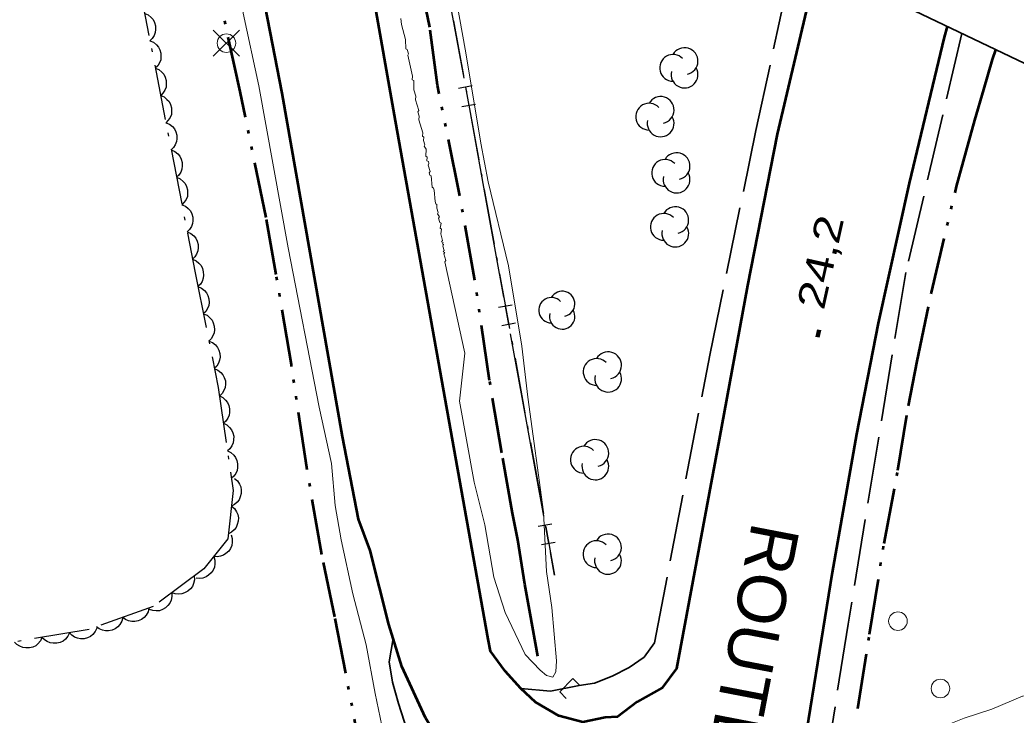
# Model space of a CAD drawing. Extents: x 356765 to 358572, y 5103174 to 5104650.
# Drawn here: x 358072 to 358125.7, y 5104132.6 to 5104170.1 of the extents above; entities that cross this region are included whole.
import ezdxf

# ---------------------------------------------------------------- set-up
doc = ezdxf.new("R2010")
doc.units = 0
doc.header["$LTSCALE"] = 0.6
for name, pattern in [('DASH_DOUBLE_DOT', [9.2, 5, -1.2, 0.3, -1.2, 0.3, -1.2]), ('DOT_DASHED', [7.7, 5, -1.2, 0.3, -1.2]), ('LONG_DASHED', [7.5, 6, -1.5]), ('MEDIUM_DASHED', [4.5, 3, -1.5])]:
    doc.linetypes.add(name, pattern=pattern)
for name, color, linetype, lineweight in [('2', 7, 'Continuous', 13), ('21', 7, 'Continuous', 53), ('26', 7, 'Continuous', 35), ('3', 7, 'Continuous', 140), ('36', 7, 'Continuous', 13), ('37', 7, 'Continuous', 13), ('4', 7, 'Continuous', 90), ('44', 7, 'Continuous', 25), ('52', 7, 'Continuous', 13), ('60', 7, 'Continuous', 13)]:
    doc.layers.add(name, color=color, linetype=linetype, lineweight=lineweight)

msp = doc.modelspace()

# ---------------------------------------------------------------- linework, layer by layer
at = {"layer": '2'}
for points in [[(358080.86, 5104189.18), (358080.87, 5104189.12), (358081.63, 5104184.86), (358082.06, 5104181.78), (358082.56, 5104178.65), (358083.37, 5104174.66), (358084.05, 5104170.45), (358084.9, 5104166.53), (358086.48, 5104157.79), (358088.15, 5104149.21), (358088.81, 5104146.18), (358089.01, 5104143.91), (358089.34, 5104142.06), (358089.97, 5104139.15), (358090.69, 5104136.4), (358091.17, 5104133.77), (358091.89, 5104130.32)], [(358093.81, 5104163.27), (358093.92, 5104163.11), (358093.9, 5104162.73), (358093.97, 5104162.68), (358093.96, 5104162.49), (358094.04, 5104162.45), (358094.07, 5104162.34), (358094.03, 5104162.26), (358094.13, 5104161.91), (358094.08, 5104161.84), (358094.12, 5104161.72), (358094.19, 5104161.68), (358094.24, 5104161.06), (358094.32, 5104161.02), (358094.35, 5104160.9), (358094.4, 5104160.29), (358094.43, 5104160.17), (358094.5, 5104160.13), (358094.49, 5104159.94), (358094.56, 5104159.7), (358094.52, 5104159.63), (358094.63, 5104159.47), (358094.58, 5104159.4), (358094.65, 5104159.16), (358094.72, 5104159.12), (358094.67, 5104158.86), (358094.75, 5104158.81), (358094.7, 5104158.55), (358094.79, 5104158.2), (358094.75, 5104158.12), (358094.83, 5104158.08), (358094.79, 5104158.01), (358094.86, 5104157.97), (358094.82, 5104157.89), (358094.88, 5104157.66), (358094.84, 5104157.58), (358094.92, 5104157.54), (358094.87, 5104157.47), (358094.97, 5104157.12), (358094.93, 5104157.04), (358096, 5104152.12), (358095.72, 5104149.53), (358096.51, 5104145.16), (358097.09, 5104142.87), (358097.57, 5104140.05), (358098.18, 5104138.14), (358099.26, 5104135.87), (358100.07, 5104135.03), (358100.4, 5104134.75), (358100.74, 5104134.65), (358100.91, 5104134.95), (358100.94, 5104135.53), (358100.7, 5104138.41), (358100.4, 5104140.35), (358100.25, 5104143.57), (358099.4, 5104149.75), (358099.07, 5104152.49), (358098.35, 5104156.82), (358097.26, 5104161.35), (358096.86, 5104163.44), (358096.06, 5104168.31), (358094.81, 5104175.2)], [(358092.56, 5104170.15), (358092.58, 5104169.84), (358092.81, 5104169.03), (358092.83, 5104168.53), (358092.9, 5104168.49), (358092.97, 5104168.25), (358092.93, 5104168.18), (358093.18, 5104167.05), (358093.17, 5104166.86), (358093.25, 5104166.82), (358093.26, 5104166.32), (358093.36, 5104165.97), (358093.35, 5104165.78), (358093.52, 5104165.2), (358093.47, 5104165.12), (358093.54, 5104164.89), (358093.53, 5104164.7), (358093.73, 5104164), (358093.72, 5104163.81), (358093.79, 5104163.77), (358093.78, 5104163.58), (358093.85, 5104163.34), (358093.81, 5104163.27)]]:
    msp.add_lwpolyline(points, dxfattribs=at)
at = {"layer": '21'}
for points in [[(358090.27, 5104143.17), (358089.41, 5104147.63), (358086.16, 5104166.13), (358082.52, 5104184.8), (358081.74, 5104189.01)], [(358115, 5104173.09), (358115, 5104173.08), (358112.85, 5104163.92), (358111.24, 5104155.76), (358109.71, 5104147.46), (358107.42, 5104135.13), (358106.65, 5104134.09), (358105.3, 5104133.33), (358104.23, 5104132.51), (358103.57, 5104132.48), (358102.37, 5104132.23), (358101.07, 5104132.57), (358099.81, 5104133.3), (358099.02, 5104134.04), (358098.17, 5104134.98), (358097.38, 5104136.05), (358097.26, 5104136.71), (358092.26, 5104164.65), (358088.55, 5104185.75)], [(358122.02, 5104169.73), (358122.02, 5104169.72), (358121.86, 5104169.16), (358119.97, 5104161.28), (358118.3, 5104153.74), (358117.13, 5104147.76), (358115.82, 5104140.3), (358114.42, 5104131.75), (358113.17, 5104123.88), (358112.29, 5104114.59), (358111.74, 5104106.61), (358111.42, 5104098.84), (358111.56, 5104089.84), (358112.18, 5104082.32)], [(358104.55, 5104084.53), (358104.37, 5104087.87), (358103.94, 5104095.67), (358103.99, 5104099.77), (358104, 5104103.29), (358104.13, 5104106.66), (358104.08, 5104107.97), (358103.97, 5104109.01), (358103.53, 5104112.54), (358103.42, 5104113.58), (358102.64, 5104116.56), (358101.96, 5104118.32), (358101.61, 5104119.1), (358099.71, 5104122.9), (358098.98, 5104124.39), (358098.4, 5104125.3), (358096.53, 5104128.05), (358093.89, 5104132.46), (358092.6, 5104135.24), (358092.13, 5104136.74), (358091.9, 5104137.5), (358090.9, 5104141.49), (358090.27, 5104143.17)]]:
    msp.add_lwpolyline(points, dxfattribs=at)
at = {"layer": '21', "linetype": 'LONG_DASHED', "lineweight": 35}
for points in [[(358099.02, 5104134.04), (358100.63, 5104133.91), (358102.16, 5104134.2), (358102.99, 5104134.34), (358103.94, 5104134.71), (358104.86, 5104135.18), (358105.67, 5104135.74), (358106.23, 5104136.51), (358109.21, 5104152.01), (358111.7, 5104164.12), (358113.77, 5104173.68)], [(358122.81, 5104169.34), (358119.78, 5104156.47), (358116.67, 5104137.51), (358115.72, 5104131.5)], [(358102.43, 5104078.97), (358101.63, 5104087.04), (358101.2, 5104092.38), (358101.32, 5104099.58), (358101.54, 5104103.29), (358101.74, 5104105.92), (358101.98, 5104109.13), (358101.87, 5104110.86), (358101.83, 5104112.55), (358101.65, 5104114.32), (358101.03, 5104116.73), (358099.13, 5104121.22), (358098.65, 5104122.27), (358097.74, 5104123.46), (358095.82, 5104126.14), (358094.82, 5104127.68), (358093.3, 5104130.58), (358092.9, 5104131.79), (358092.43, 5104133.23), (358092.1, 5104134.39), (358091.92, 5104135.48), (358092.13, 5104136.74)]]:
    msp.add_lwpolyline(points, dxfattribs=at)
at = {"layer": '26'}
for p, q in [((358101.12, 5104133.87), (358101.83, 5104134.58)), ((358101.83, 5104134.58), (358102.18, 5104134.23)), ((358101.12, 5104133.87), (358101.47, 5104133.51))]:
    msp.add_line(p, q, dxfattribs=at)
at = {"layer": '3'}
msp.add_line((358115.03, 5104152.99), (358115.12, 5104153.38), dxfattribs=at)
at = {"layer": '36'}
for p, q in [((358083.85, 5104168.12), (358082.44, 5104169.53)), ((358082.44, 5104168.12), (358083.85, 5104169.53))]:
    msp.add_line(p, q, dxfattribs=at)
for centre in [(358083.1468, 5104168.8274), (358119.3585, 5104137.6757), (358121.6499, 5104134.0464)]:
    msp.add_circle(centre, 0.5, dxfattribs=at)
at = {"layer": '37', "linetype": 'DOT_DASHED', "lineweight": 25}
msp.add_line((358092.91, 5104183.67), (358100.84, 5104140.16), dxfattribs=at)
at = {"layer": '37', "lineweight": 25}
for p, q in [((358095.04, 5104171.86), (358095.94, 5104166.95)), ((358096.39, 5104166.52), (358095.66, 5104166.38)), ((358096.03, 5104166.45), (358096.21, 5104165.47)), ((358096.57, 5104165.53), (358095.84, 5104165.4)), ((358096.3, 5104164.98), (358097.19, 5104160.06)), ((358097.19, 5104160.06), (358098.09, 5104155.14)), ((358098.55, 5104154.71), (358097.81, 5104154.58)), ((358098.18, 5104154.65), (358098.36, 5104153.66)), ((358098.73, 5104153.73), (358097.99, 5104153.59)), ((358098.45, 5104153.17), (358099.34, 5104148.25)), ((358099.34, 5104148.25), (358100.24, 5104143.33)), ((358100.7, 5104142.91), (358099.96, 5104142.77)), ((358100.33, 5104142.84), (358100.51, 5104141.86)), ((358100.88, 5104141.92), (358100.14, 5104141.79)), ((358100.6, 5104141.37), (358100.82, 5104140.16))]:
    msp.add_line(p, q, dxfattribs=at)
at = {"layer": '4', "linetype": 'DASH_DOUBLE_DOT', "lineweight": 53}
for points in [[(358096.25, 5104101.22), (358096.06, 5104102.24), (358095.3, 5104106.27), (358093.73, 5104115.73), (358092.83, 5104119.82), (358091.52, 5104125.8), (358090.62, 5104129.45), (358089, 5104137.91), (358088.29, 5104141.27), (358087.48, 5104145.95), (358086.65, 5104151.5), (358085.83, 5104156.36), (358085.29, 5104159.44), (358083.88, 5104166.22), (358082.75, 5104171.47), (358082.08, 5104175.18), (358081.43, 5104178.49), (358080.12, 5104185.96), (358079.44, 5104190.1)], [(358099.94, 5104135.79), (358099.52, 5104138.09), (358099.23, 5104139.67), (358098.86, 5104142.06), (358098.58, 5104143.5), (358098, 5104146.74), (358097.34, 5104150.64), (358096.55, 5104156.05), (358095.71, 5104160.69), (358094.53, 5104166.56), (358094.12, 5104169.69), (358093.83, 5104171.08), (358093.19, 5104174.68), (358092.35, 5104179.92), (358091.8, 5104182.9), (358091.64, 5104184.26)], [(358117.19, 5104132.96), (358117.83, 5104136.98), (358118.61, 5104141.86), (358119.36, 5104145.81), (358119.93, 5104149.28), (358120.4, 5104151.68), (358121.16, 5104155.39), (358122.52, 5104161.1), (358123.03, 5104162.98), (358123.5, 5104164.68), (358123.99, 5104166.33), (358124.46, 5104167.94), (358124.63, 5104168.46)]]:
    msp.add_lwpolyline(points, dxfattribs=at)
at = {"layer": '44', "linetype": 'DOT_DASHED'}
msp.add_lwpolyline([(358072.29, 5104193.51), (358073.26, 5104190.87), (358074.88, 5104186.04), (358077.51, 5104176.72), (358081.46, 5104156.45), (358082.7, 5104150.27), (358083.51, 5104144.71), (358083.23, 5104142.12), (358081.92, 5104140.49), (358079.2, 5104138.46), (358075.75, 5104137.23), (358071.4, 5104136.5)], dxfattribs=at)
at = {"layer": '44'}
for points in [[(358078.74, 5104170.43), (358078.93, 5104170.35), (358079.08, 5104170.22), (358079.2, 5104170.1), (358079.27, 5104169.94), (358079.32, 5104169.76), (358079.33, 5104169.57), (358079.31, 5104169.41), (358079.25, 5104169.24), (358079.15, 5104169.08), (358079.02, 5104168.96)], [(358079.02, 5104168.96), (358079.21, 5104168.88), (358079.37, 5104168.74), (358079.48, 5104168.62), (358079.56, 5104168.46), (358079.61, 5104168.29), (358079.61, 5104168.1), (358079.6, 5104167.93), (358079.53, 5104167.77), (358079.44, 5104167.61), (358079.31, 5104167.48)], [(358079.31, 5104167.48), (358079.5, 5104167.4), (358079.66, 5104167.27), (358079.77, 5104167.15), (358079.85, 5104166.99), (358079.9, 5104166.81), (358079.9, 5104166.62), (358079.89, 5104166.46), (358079.82, 5104166.3), (358079.72, 5104166.14), (358079.6, 5104166.01)], [(358079.6, 5104166.01), (358079.79, 5104165.93), (358079.94, 5104165.8), (358080.06, 5104165.68), (358080.13, 5104165.52), (358080.18, 5104165.34), (358080.19, 5104165.15), (358080.18, 5104164.99), (358080.11, 5104164.83), (358080.01, 5104164.67), (358079.88, 5104164.54)], [(358079.88, 5104164.54), (358080.08, 5104164.46), (358080.23, 5104164.33), (358080.34, 5104164.21), (358080.42, 5104164.05), (358080.47, 5104163.87), (358080.48, 5104163.68), (358080.46, 5104163.52), (358080.39, 5104163.35), (358080.3, 5104163.2), (358080.17, 5104163.07)], [(358080.17, 5104163.07), (358080.36, 5104162.99), (358080.52, 5104162.86), (358080.63, 5104162.73), (358080.71, 5104162.58), (358080.76, 5104162.4), (358080.76, 5104162.21), (358080.75, 5104162.04), (358080.68, 5104161.88), (358080.58, 5104161.72), (358080.46, 5104161.6)], [(358080.46, 5104161.6), (358080.65, 5104161.51), (358080.81, 5104161.38), (358080.92, 5104161.26), (358080.99, 5104161.1), (358081.04, 5104160.93), (358081.05, 5104160.73), (358081.04, 5104160.57), (358080.97, 5104160.41), (358080.87, 5104160.25), (358080.74, 5104160.12)], [(358080.74, 5104160.12), (358080.94, 5104160.04), (358081.09, 5104159.91), (358081.2, 5104159.79), (358081.28, 5104159.63), (358081.33, 5104159.45), (358081.34, 5104159.26), (358081.32, 5104159.1), (358081.26, 5104158.94), (358081.16, 5104158.78), (358081.03, 5104158.65)], [(358081.03, 5104158.65), (358081.22, 5104158.57), (358081.38, 5104158.44), (358081.49, 5104158.32), (358081.57, 5104158.16), (358081.62, 5104157.98), (358081.62, 5104157.79), (358081.61, 5104157.63), (358081.54, 5104157.46), (358081.44, 5104157.31), (358081.32, 5104157.18)], [(358081.31, 5104157.18), (358081.51, 5104157.1), (358081.66, 5104156.97), (358081.78, 5104156.85), (358081.85, 5104156.69), (358081.9, 5104156.51), (358081.91, 5104156.32), (358081.9, 5104156.16), (358081.83, 5104155.99), (358081.74, 5104155.84), (358081.61, 5104155.71)], [(358081.61, 5104155.71), (358081.8, 5104155.63), (358081.96, 5104155.5), (358082.07, 5104155.38), (358082.15, 5104155.22), (358082.2, 5104155.04), (358082.21, 5104154.85), (358082.19, 5104154.69), (358082.13, 5104154.52), (358082.03, 5104154.36), (358081.9, 5104154.24)], [(358081.9, 5104154.24), (358082.1, 5104154.16), (358082.25, 5104154.03), (358082.37, 5104153.9), (358082.44, 5104153.75), (358082.49, 5104153.57), (358082.5, 5104153.38), (358082.49, 5104153.22), (358082.42, 5104153.05), (358082.33, 5104152.89), (358082.2, 5104152.77)], [(358082.2, 5104152.77), (358082.39, 5104152.69), (358082.55, 5104152.56), (358082.66, 5104152.43), (358082.74, 5104152.28), (358082.79, 5104152.1), (358082.8, 5104151.91), (358082.78, 5104151.74), (358082.72, 5104151.58), (358082.62, 5104151.42), (358082.49, 5104151.29)], [(358082.49, 5104151.29), (358082.69, 5104151.21), (358082.84, 5104151.08), (358082.96, 5104150.96), (358083.03, 5104150.81), (358083.09, 5104150.63), (358083.09, 5104150.44), (358083.08, 5104150.27), (358083.01, 5104150.11), (358082.92, 5104149.95), (358082.79, 5104149.82)], [(358082.77, 5104149.82), (358082.95, 5104149.73), (358083.1, 5104149.59), (358083.21, 5104149.46), (358083.28, 5104149.3), (358083.32, 5104149.12), (358083.32, 5104148.93), (358083.29, 5104148.77), (358083.22, 5104148.61), (358083.11, 5104148.46), (358082.98, 5104148.34)], [(358082.98, 5104148.34), (358083.17, 5104148.25), (358083.32, 5104148.11), (358083.42, 5104147.98), (358083.49, 5104147.82), (358083.54, 5104147.64), (358083.53, 5104147.45), (358083.51, 5104147.29), (358083.44, 5104147.13), (358083.33, 5104146.97), (358083.2, 5104146.85)], [(358083.2, 5104146.85), (358083.39, 5104146.76), (358083.54, 5104146.62), (358083.64, 5104146.5), (358083.71, 5104146.33), (358083.75, 5104146.15), (358083.75, 5104145.96), (358083.73, 5104145.8), (358083.65, 5104145.64), (358083.55, 5104145.49), (358083.41, 5104145.37)], [(358083.58, 5104145.37), (358083.74, 5104145.24), (358083.85, 5104145.06), (358083.92, 5104144.92), (358083.95, 5104144.74), (358083.94, 5104144.56), (358083.89, 5104144.37), (358083.83, 5104144.22), (358083.72, 5104144.09), (358083.58, 5104143.96), (358083.42, 5104143.88)], [(358083.42, 5104143.88), (358083.58, 5104143.74), (358083.69, 5104143.57), (358083.76, 5104143.42), (358083.79, 5104143.25), (358083.78, 5104143.07), (358083.73, 5104142.88), (358083.67, 5104142.73), (358083.56, 5104142.59), (358083.42, 5104142.47), (358083.26, 5104142.39)], [(358083.4, 5104142.33), (358083.46, 5104142.13), (358083.46, 5104141.93), (358083.44, 5104141.76), (358083.37, 5104141.6), (358083.27, 5104141.45), (358083.12, 5104141.32), (358082.99, 5104141.23), (358082.82, 5104141.17), (358082.64, 5104141.15), (358082.46, 5104141.16)], [(358082.46, 5104141.16), (358082.52, 5104140.96), (358082.52, 5104140.76), (358082.5, 5104140.59), (358082.43, 5104140.43), (358082.33, 5104140.28), (358082.18, 5104140.15), (358082.05, 5104140.06), (358081.88, 5104140), (358081.7, 5104139.98), (358081.52, 5104139.99)], [(358081.41, 5104140.11), (358081.42, 5104139.9), (358081.37, 5104139.7), (358081.31, 5104139.55), (358081.2, 5104139.41), (358081.06, 5104139.29), (358080.89, 5104139.2), (358080.74, 5104139.14), (358080.56, 5104139.13), (358080.38, 5104139.15), (358080.21, 5104139.21)], [(358080.21, 5104139.21), (358080.21, 5104139), (358080.16, 5104138.8), (358080.1, 5104138.65), (358079.99, 5104138.51), (358079.86, 5104138.39), (358079.69, 5104138.3), (358079.53, 5104138.24), (358079.36, 5104138.23), (358079.17, 5104138.25), (358079, 5104138.31)], [(358078.97, 5104138.38), (358078.92, 5104138.18), (358078.81, 5104138), (358078.71, 5104137.87), (358078.56, 5104137.77), (358078.39, 5104137.7), (358078.21, 5104137.66), (358078.04, 5104137.65), (358077.87, 5104137.69), (358077.7, 5104137.77), (358077.56, 5104137.87)], [(358077.56, 5104137.87), (358077.5, 5104137.67), (358077.4, 5104137.5), (358077.29, 5104137.37), (358077.15, 5104137.27), (358076.98, 5104137.19), (358076.79, 5104137.16), (358076.63, 5104137.15), (358076.46, 5104137.19), (358076.29, 5104137.26), (358076.14, 5104137.37)], [(358074.68, 5104137.05), (358074.6, 5104136.86), (358074.46, 5104136.71), (358074.34, 5104136.6), (358074.18, 5104136.53), (358074, 5104136.48), (358073.81, 5104136.48), (358073.64, 5104136.5), (358073.48, 5104136.57), (358073.33, 5104136.67), (358073.2, 5104136.8)], [(358076.16, 5104137.3), (358076.07, 5104137.11), (358075.94, 5104136.96), (358075.82, 5104136.85), (358075.65, 5104136.78), (358075.48, 5104136.73), (358075.28, 5104136.73), (358075.12, 5104136.75), (358074.96, 5104136.82), (358074.81, 5104136.92), (358074.68, 5104137.05)], [(358073.2, 5104136.8), (358073.12, 5104136.61), (358072.98, 5104136.46), (358072.86, 5104136.35), (358072.7, 5104136.28), (358072.52, 5104136.23), (358072.33, 5104136.23), (358072.16, 5104136.25), (358072, 5104136.32), (358071.85, 5104136.42), (358071.72, 5104136.55)]]:
    msp.add_lwpolyline(points, dxfattribs=at)
for centre, radius, start, end in [((358107.2305, 5104167.4964), 0.7223, 44.11537, 269.80396), ((358107.8517, 5104167.8575), 0.7223, 282.26917, 149.72626), ((358107.8517, 5104167.1353), 0.7223, 166.93686, 29.62122), ((358105.9405, 5104164.8664), 0.7223, 44.11537, 269.80396), ((358106.5617, 5104165.2275), 0.7223, 282.26917, 149.72626), ((358106.5617, 5104164.5053), 0.7223, 166.93686, 29.62122), ((358107.4217, 5104162.1975), 0.7223, 282.26917, 149.72626), ((358106.8005, 5104161.8364), 0.7223, 44.11537, 269.80396), ((358107.4217, 5104161.4753), 0.7223, 166.93686, 29.62122), ((358106.7305, 5104158.9264), 0.7223, 44.11537, 269.80396), ((358107.3517, 5104159.2875), 0.7223, 282.26917, 149.72626), ((358107.3517, 5104158.5653), 0.7223, 166.93686, 29.62122), ((358101.255, 5104154.7766), 0.6823, 282.26917, 149.72626), ((358100.6682, 5104154.4355), 0.6823, 44.11537, 269.80396), ((358101.255, 5104154.0944), 0.6823, 166.93686, 29.62122), ((358103.7317, 5104151.4675), 0.7223, 282.26917, 149.72626), ((358103.1105, 5104151.1064), 0.7223, 44.11537, 269.80396), ((358103.7317, 5104150.7453), 0.7223, 166.93686, 29.62122), ((358103.0417, 5104146.7375), 0.7223, 282.26917, 149.72626), ((358102.4205, 5104146.3764), 0.7223, 44.11537, 269.80396), ((358103.0417, 5104146.0153), 0.7223, 166.93686, 29.62122), ((358103.1005, 5104141.2864), 0.7223, 44.11537, 269.80396), ((358103.7217, 5104141.6475), 0.7223, 282.26917, 149.72626), ((358103.7217, 5104140.9253), 0.7223, 166.93686, 29.62122)]:
    msp.add_arc(centre, radius, start, end, dxfattribs=at)
at = {"layer": '52', "linetype": 'MEDIUM_DASHED'}
msp.add_lwpolyline([(358114.41, 5104131.66), (358115.72, 5104131.53), (358117.91, 5104130.91), (358119.61, 5104131.12), (358122.93, 5104132.45), (358124.42, 5104132.94), (358126.1, 5104133.63), (358127.64, 5104133.96), (358129.82, 5104134.36), (358132.59, 5104135.17)], dxfattribs=at)
at = {"layer": '60', "lineweight": 35}
msp.add_lwpolyline([(356779.89, 5103862.01), (357952.48, 5103300.77), (358322.47, 5104073.79), (357149.88, 5104635.03)], close=True, dxfattribs=at)

# ---------------------------------------------------------------- texts
at = {"layer": '21', "width": 1.05}
msp.add_text('ROUTE', height=2.6, rotation=259.11, dxfattribs=at).set_placement((358111.51, 5104143.09))
at = {"layer": '3', "width": 1.3}
msp.add_text('24,2   ', height=1.5, rotation=77.475, dxfattribs=at).set_placement((358115.36, 5104154.39))

doc.saveas('drawing.dxf')
